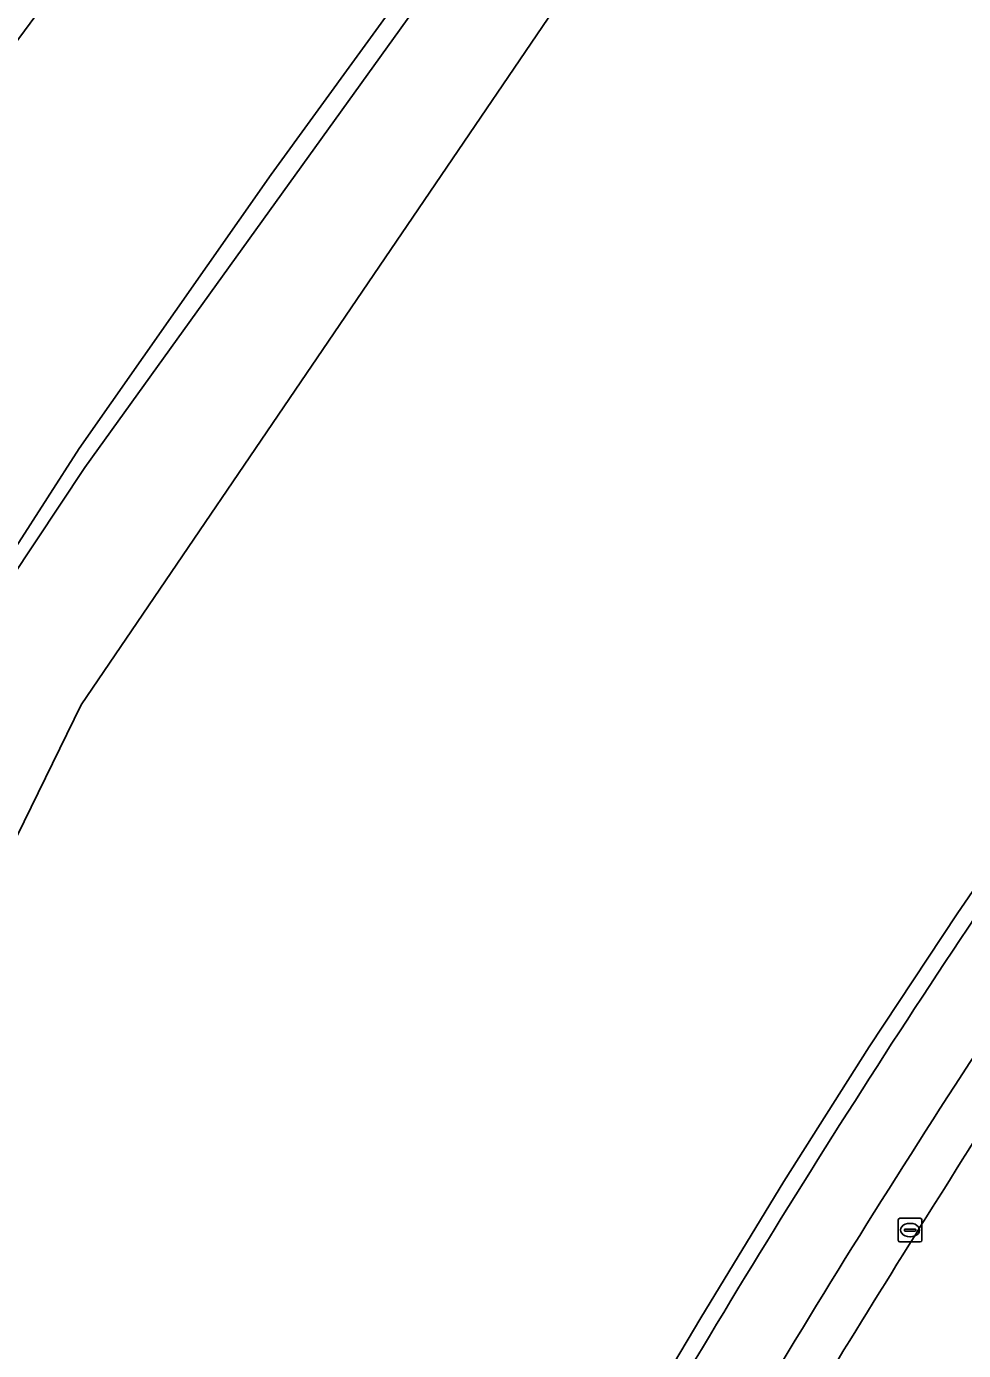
# Model space of a CAD drawing. Extents: x 158835 to 160077, y 386387 to 387778.
# Drawn here: x 159275.3 to 159314.8, y 386775.3 to 386831 of the extents above; entities that cross this region are included whole.
import ezdxf

# ---------------------------------------------------------------- set-up
doc = ezdxf.new("R2010")
doc.units = 0
for name, color, linetype in [('IMGEO_Berm_groen', 7, 'Continuous'), ('IMGEO_Groenvoorziening', 7, 'Continuous'), ('IMGEO_Kolk', 7, 'Continuous'), ('IMGEO_Loofbos', 7, 'Continuous'), ('IMGEO_Oever', 7, 'Continuous'), ('IMGEO_Parkeervlak_open', 7, 'Continuous'), ('IMGEO_Rijbaan_lokaal_gesloten', 7, 'Continuous'), ('IMGEO_Voetpad_open', 7, 'Continuous'), ('IMGEO_Waterloop', 7, 'Continuous')]:
    doc.layers.add(name, color=color, linetype=linetype)

msp = doc.modelspace()

# ---------------------------------------------------------------- linework, layer by layer
at = {"layer": 'IMGEO_Berm_groen'}
msp.add_lwpolyline([(159331.328, 386840.727), (159340.052, 386828.578), (159333.696, 386820.585), (159330.303, 386815.401), (159326.213, 386810.073), (159322.218, 386804.674), (159318.32, 386799.203), (159314.521, 386793.664), (159310.822, 386788.058), (159307.223, 386782.387), (159303.726, 386776.653), (159302.574, 386774.712)], dxfattribs=at)
msp.add_arc((159664.307, 386559.772), 420.071, 145.86839, 150.94063, dxfattribs=at)
at = {"layer": 'IMGEO_Groenvoorziening'}
msp.add_lwpolyline([(159257.448, 386761.205), (159277.624, 386802.456), (159300.846, 386836.608), (159308.987, 386845.652), (159313.324, 386845.108), (159309.692, 386855.626), (159303.915, 386859.238), (159305.229, 386857.867), (159306.352, 386856.334), (159306.437, 386856.133), (159306.57, 386855.747), (159306.667, 386855.351), (159306.729, 386854.948), (159306.754, 386854.541), (159306.743, 386854.133), (159306.696, 386853.728), (159306.613, 386853.329), (159306.494, 386852.939), (159306.341, 386852.561), (159305.768, 386851.337), (159277.779, 386812.449), (159273.614, 386806.196)], dxfattribs=at)
at = {"layer": 'IMGEO_Kolk'}
for p, q in [((159312.114, 386780.846), (159312.966, 386780.846)), ((159312.039, 386779.92), (159312.039, 386780.772)), ((159312.298, 386780.34), (159312.298, 386780.352)), ((159312.736, 386780.303), (159312.338, 386780.303)), ((159312.341, 386780.389), (159312.739, 386780.389)), ((159312.527, 386780.626), (159312.552, 386780.626)), ((159312.782, 386780.352), (159312.782, 386780.34)), ((159313.04, 386780.772), (159313.04, 386779.92)), ((159312.966, 386779.846), (159312.114, 386779.846)), ((159312.55, 386780.066), (159312.525, 386780.066))]:
    msp.add_line(p, q, dxfattribs=at)
for points in [[(159312.114, 386780.846), (159312.966, 386780.846)], [(159312.039, 386779.92), (159312.039, 386780.772)], [(159313.04, 386780.772), (159313.04, 386779.92)], [(159312.966, 386779.846), (159312.114, 386779.846)]]:
    msp.add_lwpolyline(points, dxfattribs=at)
for centre, radius, start, end in [((159312.116, 386780.77), 0.0765, 91.552, 178.448), ((159312.116, 386780.77), 0.0765, 91.552, 178.448), ((159312.964, 386780.77), 0.0765, 1.552, 88.448), ((159312.964, 386780.77), 0.0765, 1.552, 88.448), ((159312.338, 386780.349), 0.0403, 85.8775, 175.7526), ((159312.335, 386780.339), 0.0366, 178.938, 274.7102), ((159312.739, 386780.346), 0.043, 264.8664, 352.4533), ((159312.743, 386780.351), 0.0386, 1.7309, 96.639), ((159312.116, 386779.922), 0.0765, 181.552, 268.448), ((159312.116, 386779.922), 0.0765, 181.552, 268.448), ((159312.964, 386779.922), 0.0765, 271.552, 358.448), ((159312.964, 386779.922), 0.0765, 271.552, 358.448)]:
    msp.add_arc(centre, radius, start, end, dxfattribs=at)
for centre, major_axis, ratio, start_param, end_param in [((159312.526, 386780.346), (-0.387, 0.002), 0.722429, 4.712389, 7.853982), ((159312.551, 386780.346), (-0.39, 0.002), 0.717154, 1.570796, 4.712389)]:
    msp.add_ellipse(centre, major_axis=major_axis, ratio=ratio, start_param=start_param, end_param=end_param, dxfattribs=at)
at = {"layer": 'IMGEO_Loofbos'}
msp.add_lwpolyline([(159267.985, 386728.947), (159279.585, 386738.416), (159286.922, 386750), (159302.574, 386774.712), (159303.726, 386776.653), (159307.223, 386782.387), (159310.822, 386788.058), (159314.521, 386793.664), (159318.32, 386799.203), (159322.218, 386804.674), (159326.213, 386810.073), (159330.303, 386815.401), (159333.696, 386820.585), (159340.052, 386828.578), (159331.328, 386840.727), (159318.226, 386848.139), (159309.692, 386855.626), (159313.324, 386845.108), (159308.987, 386845.652), (159300.846, 386836.608), (159277.624, 386802.456), (159257.448, 386761.205)], dxfattribs=at)
at = {"layer": 'IMGEO_Oever'}
for points in [[(159301.924, 386859.453), (159304.763, 386856.695), (159305.479, 386855.825), (159305.737, 386855.024), (159305.887, 386854.353), (159305.914, 386853.873), (159305.889, 386853.32), (159305.727, 386852.724), (159305.285, 386851.714), (159303.301, 386849.075), (159296.943, 386840.364), (159285.627, 386824.785), (159277.547, 386813.251), (159274.878, 386809.101)], [(159243.655, 386775.496), (159247.064, 386783.134), (159253.594, 386795.373), (159259.508, 386805.927), (159265.791, 386817.385), (159269.282, 386822.806), (159277.228, 386833.545), (159284.538, 386843.381), (159289.98, 386850.732), (159295.668, 386859.233)], [(159273.614, 386806.196), (159277.779, 386812.449), (159305.768, 386851.337)]]:
    msp.add_lwpolyline(points, dxfattribs=at)
at = {"layer": 'IMGEO_Parkeervlak_open'}
for centre, radius, start, end in [((159674.562, 386553.175), 429.075, 145.91413, 150.83623), ((160125.957, 386272.494), 958.644, 147.182569, 148.985825)]:
    msp.add_arc(centre, radius, start, end, dxfattribs=at)
at = {"layer": 'IMGEO_Rijbaan_lokaal_gesloten'}
msp.add_arc((160125.957, 386272.494), 958.644, 147.182569, 148.985825, dxfattribs=at)
at = {"layer": 'IMGEO_Voetpad_open'}
for centre, radius, start, end in [((159664.307, 386559.772), 420.071, 145.86839, 150.94063), ((159674.562, 386553.175), 429.075, 145.91413, 150.83623)]:
    msp.add_arc(centre, radius, start, end, dxfattribs=at)
at = {"layer": 'IMGEO_Waterloop'}
for points in [[(159274.878, 386809.101), (159277.547, 386813.251), (159285.627, 386824.785), (159296.943, 386840.364), (159303.301, 386849.075), (159305.285, 386851.714), (159305.727, 386852.724), (159305.889, 386853.32), (159305.914, 386853.873), (159305.887, 386854.353), (159305.737, 386855.024), (159305.479, 386855.825), (159304.763, 386856.695), (159301.924, 386859.453), (159301.18, 386859.952)], [(159295.668, 386859.233), (159289.98, 386850.732), (159284.538, 386843.381), (159277.228, 386833.545), (159269.282, 386822.806), (159265.791, 386817.385), (159259.508, 386805.927), (159253.594, 386795.373), (159247.064, 386783.134), (159243.655, 386775.496)]]:
    msp.add_lwpolyline(points, dxfattribs=at)

doc.saveas('drawing.dxf')
